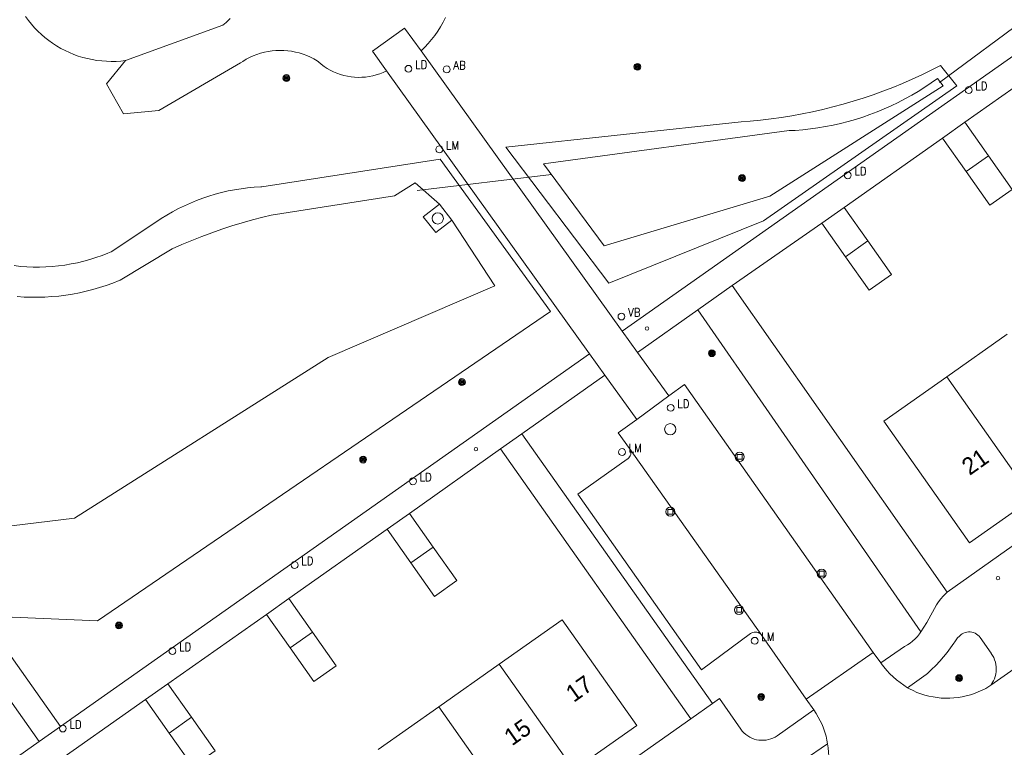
# Model space of a CAD drawing. Header units: metres. Extents: x 138165 to 154469, y 480134 to 494189.
# Tile 991 of 1056: x 151040 to 151112, y 484004 to 484058. Entities that reach past the tile are written whole.
import ezdxf

# ---------------------------------------------------------------- set-up
doc = ezdxf.new("R2010")
doc.units = ezdxf.units.M
doc.header["$LTSCALE"] = 0.001
doc.header["$MEASUREMENT"] = 0
for name, color, linetype, lineweight in [('Level 5', 7, 'Continuous', 0), ('TOP-L-duiker', 7, 'Continuous', 0), ('TOP-L-topo objecten punt', 7, 'Continuous', 0), ('TOP-L-topo objecten vlak', 7, 'Continuous', 0), ('TOP-T-topo huisnummering naamgeving', 7, 'Continuous', 0)]:
    doc.layers.add(name, color=color, linetype=linetype, lineweight=lineweight)
doc.styles.add('Style-INTL_ISO', font='INTL_ISO.shx')
doc.styles.add('Style-STANDARD', font='STANDARD.shx')

# ---------------------------------------------------------------- blocks, each defined once
blk = doc.blocks.new('24')
at = {"layer": 'TOP-L-topo objecten punt', "color": 7, "linetype": 'Continuous', "lineweight": 0}
for radius in [0.025, 0.0182, 0.0115, 0.005]:
    blk.add_circle((0, 0), radius, dxfattribs=at)
blk = doc.blocks.new('39')
at = {"layer": 'TOP-L-topo objecten punt', "color": 7, "linetype": 'Continuous', "lineweight": 0}
for p, q in [((0.0175, 0.0175), (-0.0175, 0.0175)), ((-0.0175, 0.0175), (-0.0175, -0.0175)), ((0.0175, 0.0175), (0.0175, -0.0175)), ((0.0175, -0.0175), (-0.0175, -0.0175))]:
    blk.add_line(p, q, dxfattribs=at)
blk.add_circle((0, 0), 0.0332, dxfattribs=at)
blk = doc.blocks.new('121')
at = {"layer": 'TOP-L-topo objecten punt', "color": 7, "linetype": 'Continuous', "lineweight": 0}
blk.add_circle((0, 0), 0.025, dxfattribs=at)
at = {"layer": 'TOP-L-topo objecten punt', "color": 7, "linetype": 'Continuous', "lineweight": 0, "style": 'Style-STANDARD'}
blk.add_text('LD', height=0.06, dxfattribs=at).set_placement((0.0483, 0))
blk = doc.blocks.new('*U13')
at = {"layer": 'Level 5', "color": 7, "linetype": 'Continuous', "lineweight": 0}
blk.add_circle((0, 0), 0.0415, dxfattribs=at)
blk = doc.blocks.new('150')
at = {"layer": 'Level 5', "color": 7, "linetype": 'Continuous', "lineweight": 0}
blk.add_blockref('*U13', (0, 0), dxfattribs=at)
blk = doc.blocks.new('10')
at = {"layer": 'TOP-L-topo objecten punt', "linetype": 'Continuous', "lineweight": 0}
blk.add_circle((0, 0), 0.0125, dxfattribs=at)
blk = doc.blocks.new('16')
at = {"layer": 'TOP-L-topo objecten punt', "color": 7, "linetype": 'Continuous', "lineweight": 0}
blk.add_circle((0, 0), 0.025, dxfattribs=at)
at = {"layer": 'TOP-L-topo objecten punt', "color": 7, "linetype": 'Continuous', "lineweight": 0, "style": 'Style-STANDARD'}
blk.add_text('LM', height=0.06, dxfattribs=at).set_placement((0.0483, 0))
blk = doc.blocks.new('14')
at = {"layer": 'TOP-L-topo objecten punt', "color": 7, "linetype": 'Continuous', "lineweight": 0}
blk.add_circle((0, 0), 0.025, dxfattribs=at)
at = {"layer": 'TOP-L-topo objecten punt', "color": 7, "linetype": 'Continuous', "lineweight": 0, "style": 'Style-STANDARD'}
blk.add_text('VB', height=0.06, dxfattribs=at).set_placement((0.0483, 0))
blk = doc.blocks.new('11')
at = {"layer": 'TOP-L-topo objecten punt', "color": 7, "linetype": 'Continuous', "lineweight": 0}
blk.add_circle((0, 0), 0.025, dxfattribs=at)
at = {"layer": 'TOP-L-topo objecten punt', "color": 7, "linetype": 'Continuous', "lineweight": 0, "style": 'Style-STANDARD'}
blk.add_text('AB', height=0.06, dxfattribs=at).set_placement((0.0483, 0))

msp = doc.modelspace()

# ---------------------------------------------------------------- linework, layer by layer
at = {"layer": 'TOP-L-duiker', "flags": 128}
for points in [[(151114.071, 484057.878), (151107.43, 484052.969)], [(151079.08, 484046.246), (151069.28, 484045.084)]]:
    msp.add_lwpolyline(points, dxfattribs=at)
at = {"layer": 'TOP-L-topo objecten vlak', "flags": 128}
for points in [[(150983.88, 484086.872), (151000.791, 484062.87), (151041.669, 484004.815)], [(151144.178, 484077.041), (151084.25, 484034.811)], [(151043.233, 484005.907), (151003.083, 484062.879)], [(151047.975, 484054.577), (151047.627, 484054.538), (151047.278, 484054.515), (151046.929, 484054.508), (151046.579, 484054.517), (151046.23, 484054.542), (151045.883, 484054.583), (151045.538, 484054.64), (151045.196, 484054.712), (151044.857, 484054.8), (151044.523, 484054.903), (151044.194, 484055.022), (151043.87, 484055.155), (151043.554, 484055.304), (151043.244, 484055.466), (151042.942, 484055.642), (151042.648, 484055.832), (151042.364, 484056.036), (151042.089, 484056.252), (151041.824, 484056.48), (151041.57, 484056.721), (151041.327, 484056.972), (151041.096, 484057.235), (151040.877, 484057.508), (151040.67, 484057.79)], [(151055.619, 484057.647), (151055.32, 484057.357), (151055.09, 484057.149), (151047.975, 484054.577)], [(151069.558, 484055.273), (151069.826, 484055.543), (151070.082, 484055.823), (151070.325, 484056.114), (151070.557, 484056.415), (151070.775, 484056.725), (151070.98, 484057.045), (151071.172, 484057.372), (151071.349, 484057.708)], [(151067.029, 484053.825), (151066.006, 484055.252), (151068.354, 484056.943), (151069.558, 484055.273)], [(151047.975, 484054.577), (151046.581, 484052.863), (151047.83, 484050.687), (151050.402, 484050.934), (151056.381, 484054.417), (151056.531, 484054.516), (151056.778, 484054.663), (151057.032, 484054.796), (151057.293, 484054.915), (151057.56, 484055.018), (151057.833, 484055.107), (151058.11, 484055.181), (151058.391, 484055.238), (151058.675, 484055.28), (151058.96, 484055.307), (151059.247, 484055.317), (151059.534, 484055.311), (151059.82, 484055.289), (151060.104, 484055.252), (151060.386, 484055.198), (151060.664, 484055.129), (151060.938, 484055.045), (151061.207, 484054.945), (151061.47, 484054.831), (151061.727, 484054.702), (151061.975, 484054.559), (151062.058, 484054.483), (151062.261, 484054.311), (151062.474, 484054.151), (151062.697, 484054.005), (151062.928, 484053.872), (151063.166, 484053.753), (151063.412, 484053.649), (151063.663, 484053.56), (151063.919, 484053.486), (151064.179, 484053.427), (151064.442, 484053.384), (151064.707, 484053.357), (151064.973, 484053.346), (151065.239, 484053.351), (151065.505, 484053.372), (151065.769, 484053.409), (151066.03, 484053.461), (151066.288, 484053.53), (151066.541, 484053.613), (151066.788, 484053.712), (151067.029, 484053.825)], [(151084.25, 484034.811), (151069.558, 484055.273)], [(151109.284, 484050.067), (151116.477, 484055.137)], [(151067.029, 484053.825), (151081.855, 484033.153)], [(151108.687, 484052.738), (151107.498, 484054.212), (151106.814, 484053.863), (151106.124, 484053.529), (151105.426, 484053.208), (151104.722, 484052.903), (151104.011, 484052.612), (151103.295, 484052.336), (151102.573, 484052.075), (151101.846, 484051.83), (151101.114, 484051.599), (151100.377, 484051.384), (151099.636, 484051.184), (151098.891, 484050.999), (151098.142, 484050.831), (151097.39, 484050.677), (151096.635, 484050.54), (151095.877, 484050.418), (151095.116, 484050.312), (151094.354, 484050.222), (151093.59, 484050.148), (151092.938, 484050.098), (151075.759, 484048.25), (151083.261, 484038.308), (151094.561, 484042.856), (151108.687, 484052.738)], [(151095.026, 484044.656), (151082.929, 484041.036), (151078.503, 484047.026), (151096.443, 484049.452), (151096.872, 484049.475), (151097.431, 484049.519), (151097.989, 484049.579), (151098.545, 484049.654), (151099.098, 484049.746), (151099.649, 484049.853), (151100.196, 484049.976), (151100.739, 484050.114), (151101.279, 484050.268), (151101.813, 484050.437), (151102.343, 484050.621), (151102.867, 484050.821), (151103.385, 484051.035), (151103.897, 484051.264), (151104.403, 484051.507), (151104.901, 484051.765), (151105.391, 484052.037), (151105.874, 484052.323), (151106.348, 484052.622), (151106.813, 484052.935), (151107.27, 484053.261), (151107.683, 484052.728), (151095.026, 484044.656)], [(151107.649, 484048.915), (151109.284, 484050.067)], [(151111.012, 484047.615), (151109.284, 484050.067)], [(151100.456, 484043.846), (151107.649, 484048.915)], [(151107.649, 484048.915), (151109.377, 484046.463)], [(151039.829, 484039.589), (151040.293, 484039.539), (151040.758, 484039.505), (151041.224, 484039.487), (151041.691, 484039.484), (151042.157, 484039.498), (151042.622, 484039.528), (151043.087, 484039.574), (151043.549, 484039.635), (151044.009, 484039.713), (151044.466, 484039.806), (151044.92, 484039.915), (151045.369, 484040.039), (151045.814, 484040.178), (151046.254, 484040.333), (151046.689, 484040.503), (151046.926, 484040.603), (151050.185, 484042.76), (151050.585, 484043.029), (151050.995, 484043.284), (151051.412, 484043.525), (151051.837, 484043.753), (151052.27, 484043.966), (151052.71, 484044.165), (151053.155, 484044.349), (151053.607, 484044.518), (151054.064, 484044.673), (151054.526, 484044.811), (151054.992, 484044.935), (151055.462, 484045.043), (151055.936, 484045.135), (151056.412, 484045.212), (151056.891, 484045.273), (151057.371, 484045.317), (151057.852, 484045.346), (151057.916, 484045.349), (151070.951, 484047.371), (151079.013, 484036.23), (151045.934, 484013.649), (151038.556, 484013.948)], [(151111.012, 484047.615), (151109.377, 484046.463)], [(151109.377, 484046.463), (151111.106, 484044.011), (151112.74, 484045.163), (151111.012, 484047.615)], [(151070.896, 484044.074), (151069.136, 484045.635), (151067.611, 484044.689), (151058.611, 484043.279), (151057.991, 484043.13), (151057.236, 484042.933), (151056.486, 484042.722), (151055.74, 484042.495), (151055, 484042.252), (151054.264, 484041.995), (151053.533, 484041.723), (151052.809, 484041.435), (151052.09, 484041.133), (151051.378, 484040.816), (151047.572, 484038.518), (151047.517, 484038.495), (151047.044, 484038.309), (151046.565, 484038.137), (151046.081, 484037.981), (151045.593, 484037.841), (151045.1, 484037.715), (151044.603, 484037.605), (151044.104, 484037.511), (151043.601, 484037.433), (151043.096, 484037.37), (151042.59, 484037.324), (151042.082, 484037.293), (151041.574, 484037.278), (151041.066, 484037.28), (151040.557, 484037.297), (151040.05, 484037.33)], [(151070.896, 484044.074), (151069.717, 484043.152), (151070.639, 484042), (151071.805, 484042.913)], [(151071.805, 484042.913), (151070.896, 484044.074)], [(151098.821, 484042.694), (151100.456, 484043.846)], [(151102.184, 484041.394), (151100.456, 484043.846)], [(151021.498, 484041.762), (151036.005, 484020.135), (151044.254, 484021.139), (151062.762, 484032.875), (151074.947, 484038.103), (151071.805, 484042.913)], [(151092.287, 484038.131), (151098.821, 484042.694)], [(151098.821, 484042.694), (151100.549, 484040.242)], [(151100.549, 484040.242), (151102.277, 484037.79), (151103.912, 484038.942), (151102.184, 484041.394)], [(151100.549, 484040.242), (151102.184, 484041.394)], [(151138.79, 484040.617), (151140.207, 484038.56), (151107.989, 484015.728)], [(151089.761, 484036.361), (151092.287, 484038.131)], [(151092.287, 484038.131), (151107.989, 484015.728)], [(151085.368, 484033.252), (151089.761, 484036.361)], [(151106.065, 484012.826), (151089.761, 484036.361)], [(151084.25, 484034.811), (151085.368, 484033.252)], [(151112.371, 484034.577), (151107.957, 484031.467)], [(151081.855, 484033.153), (151043.233, 484005.907)], [(151082.987, 484031.58), (151081.855, 484033.153)], [(151087.654, 484030.081), (151085.368, 484033.252)], [(151076.909, 484027.302), (151082.987, 484031.58)], [(151082.987, 484031.58), (151085.308, 484028.356)], [(151107.957, 484031.467), (151103.355, 484028.224), (151109.622, 484019.33), (151114.224, 484022.573)], [(151107.957, 484031.467), (151114.224, 484022.573)], [(151102.582, 484011.322), (151088.799, 484030.902), (151087.654, 484030.081)], [(151087.654, 484030.081), (151085.308, 484028.356)], [(151085.308, 484028.356), (151083.955, 484027.386), (151084.779, 484026.236)], [(151075.352, 484026.202), (151076.909, 484027.302)], [(151090.835, 484007.588), (151076.909, 484027.302)], [(151068.724, 484021.484), (151075.352, 484026.202)], [(151075.352, 484026.202), (151089.271, 484006.478)], [(151084.779, 484026.236), (151084.826, 484026.156), (151084.86, 484026.069), (151084.877, 484025.977), (151084.879, 484025.884), (151084.866, 484025.792), (151084.836, 484025.703), (151084.792, 484025.621), (151084.735, 484025.547), (151084.665, 484025.485), (151084.651, 484025.474), (151084.621, 484025.453), (151081.009, 484022.887), (151090.039, 484010.068), (151093.626, 484012.707), (151093.627, 484012.709), (151093.709, 484012.759), (151093.798, 484012.795), (151093.892, 484012.816), (151093.988, 484012.821), (151094.084, 484012.81), (151094.176, 484012.783), (151094.262, 484012.742), (151094.341, 484012.686), (151094.409, 484012.619), (151094.444, 484012.574)], [(151084.779, 484026.236), (151094.444, 484012.574)], [(151067.089, 484020.332), (151068.724, 484021.484)], [(151070.452, 484019.032), (151068.724, 484021.484)], [(151059.896, 484015.263), (151067.089, 484020.332)], [(151067.089, 484020.332), (151068.817, 484017.88)], [(151070.452, 484019.032), (151068.817, 484017.88)], [(151068.817, 484017.88), (151070.545, 484015.428), (151072.18, 484016.58), (151070.452, 484019.032)], [(151107.989, 484015.728), (151107.888, 484015.634), (151107.7, 484015.443), (151107.524, 484015.24), (151107.36, 484015.028), (151107.209, 484014.806), (151106.504, 484013.524), (151106.065, 484012.826)], [(151058.261, 484014.111), (151059.896, 484015.263)], [(151061.624, 484012.811), (151059.896, 484015.263)], [(151051.067, 484009.042), (151058.261, 484014.111)], [(151058.261, 484014.111), (151059.989, 484011.659)], [(151080.706, 484002.745), (151085.308, 484005.988), (151079.864, 484013.713), (151075.262, 484010.47)], [(151061.624, 484012.811), (151059.989, 484011.659)], [(151059.989, 484011.659), (151061.717, 484009.206), (151063.352, 484010.359), (151061.624, 484012.811)], [(151106.065, 484012.826), (151105.957, 484012.681), (151105.803, 484012.497), (151105.637, 484012.323), (151105.46, 484012.162), (151105.273, 484012.012), (151105.076, 484011.875), (151104.87, 484011.752), (151103.129, 484010.563)], [(151105.081, 484008.75), (151106.446, 484009.723), (151106.536, 484009.801), (151106.848, 484010.085), (151107.149, 484010.38), (151107.439, 484010.687), (151107.717, 484011.005), (151107.983, 484011.333), (151108.236, 484011.671), (151108.476, 484012.018), (151108.53, 484012.109), (151108.631, 484012.257), (151108.745, 484012.395), (151108.871, 484012.522), (151109.008, 484012.638), (151109.066, 484012.679), (151109.175, 484012.739), (151109.29, 484012.786), (151109.411, 484012.817), (151109.534, 484012.833), (151109.659, 484012.832), (151109.782, 484012.816), (151109.903, 484012.784), (151110.018, 484012.737), (151110.126, 484012.675), (151110.225, 484012.6), (151110.314, 484012.513), (151110.392, 484012.415), (151111.199, 484011.267), (151111.202, 484011.263), (151111.299, 484011.115), (151111.382, 484010.959), (151111.45, 484010.796), (151111.503, 484010.628), (151111.541, 484010.455), (151111.564, 484010.28), (151111.57, 484010.103), (151111.56, 484009.927), (151111.534, 484009.752), (151111.493, 484009.58), (151111.436, 484009.413), (151111.365, 484009.251), (151111.279, 484009.097), (151111.179, 484008.95)], [(151094.444, 484012.574), (151097.695, 484007.914)], [(151115.875, 484012.219), (151111.179, 484008.95)], [(151097.695, 484007.914), (151102.582, 484011.322)], [(151103.129, 484010.563), (151102.582, 484011.322)], [(151075.262, 484010.47), (151070.848, 484007.359)], [(151075.262, 484010.47), (151080.706, 484002.745)], [(151105.081, 484008.75), (151104.805, 484008.929), (151104.537, 484009.122), (151104.28, 484009.327), (151104.032, 484009.545), (151103.795, 484009.774), (151103.57, 484010.015), (151103.356, 484010.266), (151103.156, 484010.527), (151103.129, 484010.563)], [(151049.433, 484007.89), (151051.067, 484009.042)], [(151052.796, 484006.59), (151051.067, 484009.042)], [(151111.179, 484008.95), (151110.803, 484008.706), (151110.53, 484008.565), (151110.251, 484008.44), (151109.966, 484008.328), (151109.675, 484008.232), (151109.379, 484008.152), (151109.08, 484008.086), (151108.778, 484008.037), (151108.473, 484008.003), (151108.168, 484007.986), (151107.861, 484007.984), (151107.555, 484007.998), (151107.251, 484008.028), (151106.948, 484008.074), (151106.648, 484008.136), (151106.352, 484008.214), (151106.06, 484008.307), (151105.773, 484008.414), (151105.492, 484008.537), (151105.219, 484008.674), (151105.081, 484008.75)], [(151042.239, 484002.821), (151049.433, 484007.89)], [(151049.433, 484007.89), (151051.161, 484005.437)], [(151090.835, 484007.588), (151089.271, 484006.478)], [(151098.247, 484007.125), (151095.577, 484005.247), (151095.565, 484005.239), (151095.416, 484005.147), (151095.258, 484005.069), (151095.095, 484005.006), (151094.926, 484004.958), (151094.753, 484004.925), (151094.579, 484004.909), (151094.403, 484004.908), (151094.228, 484004.923), (151094.056, 484004.954), (151093.887, 484005.001), (151093.722, 484005.063), (151093.564, 484005.139), (151093.414, 484005.23), (151093.273, 484005.334), (151093.141, 484005.45), (151093.021, 484005.578), (151092.913, 484005.717), (151091.351, 484007.96), (151090.835, 484007.588)], [(151097.695, 484007.914), (151098.247, 484007.125)], [(151070.848, 484007.359), (151066.434, 484004.249)], [(151070.848, 484007.359), (151076.292, 483999.635)], [(151099.248, 484004.661), (151099.204, 484004.91), (151099.136, 484005.206), (151099.053, 484005.498), (151098.955, 484005.786), (151098.842, 484006.068), (151098.714, 484006.344), (151098.572, 484006.612), (151098.416, 484006.873), (151098.247, 484007.125)], [(151089.271, 484006.478), (151048.209, 483977.525)], [(151052.796, 484006.59), (151051.161, 484005.437)], [(151051.161, 484005.437), (151052.889, 484002.985), (151054.524, 484004.137), (151052.796, 484006.59)], [(151041.669, 484004.815), (151043.233, 484005.907)], [(151041.669, 484004.815), (151015.455, 483986.289)], [(151099.248, 484004.661), (151099.291, 484004.357), (151099.319, 484004.051), (151099.331, 484003.744), (151099.327, 484003.437), (151099.307, 484003.131), (151099.271, 484002.825), (151099.22, 484002.523), (151099.152, 484002.223), (151099.069, 484001.927), (151098.971, 484001.636), (151098.858, 484001.35), (151098.73, 484001.071), (151098.588, 484000.799), (151098.431, 484000.534), (151098.261, 484000.278), (151098.078, 484000.032), (151097.883, 483999.795), (151097.675, 483999.568), (151097.456, 483999.353), (151097.23, 483999.153), (151095.973, 483998.264)], [(151097.476, 484003.439), (151099.248, 484004.661)]]:
    msp.add_lwpolyline(points, dxfattribs=at)

# ---------------------------------------------------------------- block references
at = {"layer": 'TOP-L-topo objecten punt', "xscale": 10, "yscale": 10, "zscale": 10}
for name, p in [('121', (151068.638, 484053.972)), ('11', (151071.427, 484053.928)), ('24', (151085.355, 484054.114)), ('24', (151059.723, 484053.293)), ('121', (151109.556, 484052.418)), ('16', (151070.894, 484048.085)), ('121', (151100.725, 484046.191)), ('24', (151093.001, 484045.986)), ('150', (151070.774, 484043.042)), ('14', (151084.191, 484035.871)), ('10', (151086.061, 484034.999)), ('24', (151090.796, 484033.192)), ('24', (151072.543, 484031.082)), ('121', (151087.793, 484029.2)), ('150', (151087.76, 484027.636)), ('10', (151073.565, 484026.184)), ('16', (151084.233, 484025.971)), ('24', (151065.325, 484025.419)), ('39', (151092.829, 484025.622)), ('121', (151068.966, 484023.835)), ('39', (151087.763, 484021.608)), ('121', (151060.325, 484017.716)), ('39', (151098.814, 484017.088)), ('10', (151111.694, 484016.757)), ('39', (151092.783, 484014.438)), ('24', (151047.489, 484013.303)), ('16', (151093.924, 484012.18)), ('121', (151051.401, 484011.434)), ('24', (151108.853, 484009.455)), ('24', (151094.396, 484008.077)), ('121', (151043.392, 484005.767))]:
    msp.add_blockref(name, p, dxfattribs=at)

# ---------------------------------------------------------------- texts
at = {"layer": 'TOP-T-topo huisnummering naamgeving', "style": 'Style-INTL_ISO'}
for s, p in [('21', (151109.619, 484024.221)), ('17', (151080.703, 484007.636)), ('15', (151076.195, 484004.46))]:
    msp.add_text(s, height=1.25, rotation=35.2, dxfattribs=at).set_placement(p)

doc.saveas('drawing.dxf')
